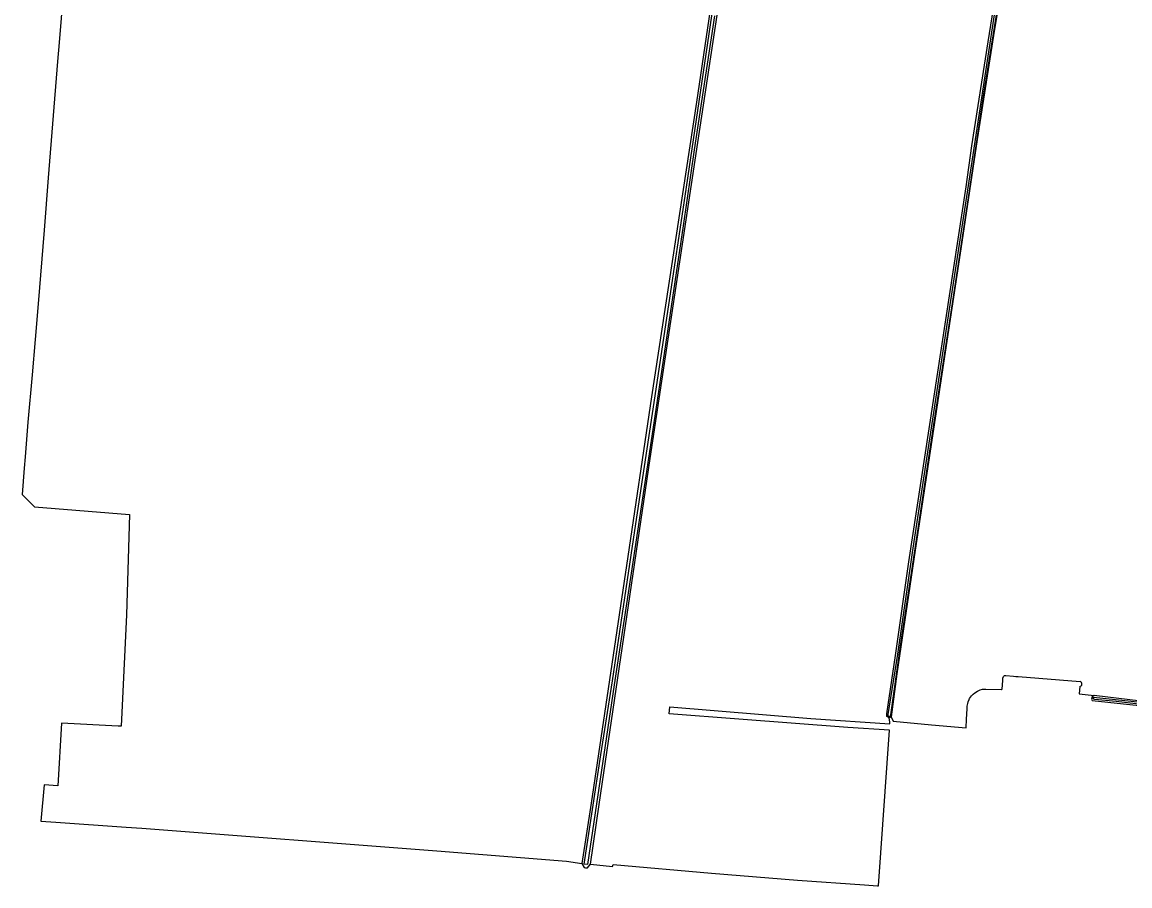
# Model space of a CAD drawing. Extents: x 124000 to 128010, y 398999 to 403000.
# Drawn here: x 124284.2 to 124760.1, y 401903.5 to 402274.5 of the extents above; entities that cross this region are included whole.
import ezdxf

# ---------------------------------------------------------------- set-up
doc = ezdxf.new("R2010")
doc.units = 0
doc.layers.add('gx-grn-maaiveld', color=7, linetype='Continuous')

msp = doc.modelspace()

# ---------------------------------------------------------------- linework, layer by layer
at = {"layer": 'gx-grn-maaiveld'}
msp.add_line((124656.65, 401975.7), (124657.5, 401976.13), dxfattribs=at)
for points in [[(124528.43, 401912.76), (124532.14, 401938.41), (124554.06, 402087.12), (124574.42, 402222.89), (124585.18, 402293.74), (124590.49, 402326.57), (124595.92, 402362.92), (124608.79, 402443.16), (124610.23, 402453.63), (124613.13, 402471.42), (124613.47, 402475.54)], [(124601.46, 402426.69), (124600.15, 402417.07), (124594.93, 402382.96), (124589.19, 402342.51), (124583.87, 402308.02), (124573.91, 402240.1), (124554.58, 402113.56), (124543.77, 402041.16), (124528.72, 401939.08), (124524.62, 401913.08)], [(124656.65, 401975.7), (124655.66, 401976.25), (124655.64, 401977.38), (124659.42, 402002.5), (124665.13, 402042.65), (124689.81, 402203.83), (124692.27, 402221.42), (124699.25, 402266.06), (124706.99, 402314.42), (124710.88, 402341.29), (124718.13, 402389.51), (124720.77, 402410.32), (124721, 402410.87), (124721.51, 402411.28), (124722.26, 402411.46)], [(124722.26, 402411.46), (124722.89, 402411.2), (124723.4, 402410.46), (124719.7, 402388.83), (124715.86, 402363.38), (124711.62, 402334.09), (124706.02, 402296.05), (124701.58, 402268.74), (124694.52, 402224.1), (124687.99, 402180.02), (124667.9, 402047.78), (124659.95, 401994.57), (124657.5, 401976.13)], [(124823.23, 402352.64), (124822.74, 402352.79), (124822.27, 402352.3), (124817.43, 402319.12), (124812.07, 402279.2), (124807.72, 402246.13), (124794, 402146.39), (124781.24, 402052.25), (124771.5, 401983.32), (124770.6, 401982.44), (124769.51, 401982.29), (124744.77, 401985.23)], [(124303.39, 402306.09), (124300.09, 402265.74), (124299.42, 402257.61), (124295.41, 402207.63), (124293.6, 402185.12), (124290.98, 402153.49), (124289.71, 402138.23), (124288.45, 402122.99), (124286.57, 402102.63), (124285.42, 402087.83), (124285.04, 402082.97), (124284.17, 402071.63), (124289.47, 402066.29), (124330.33, 402063.04), (124329.04, 402019.93), (124326.96, 401977.97), (124326.66, 401972.04), (124325.41, 401972.05), (124301.11, 401973.42), (124299.55, 401946.49), (124293.61, 401946.88), (124292.26, 401931.32), (124298.65, 401930.86), (124328.81, 401928.66), (124335.53, 401928.26), (124462.3, 401918.52), (124518.02, 401914.07), (124524.62, 401913.08)], [(124581.64, 402277.31), (124572.92, 402219.72), (124568.18, 402187.06), (124555.97, 402105.29), (124545.79, 402037.9), (124538.6, 401989.82), (124527.05, 401912.74), (124525.63, 401912.83), (124532.86, 401959.86), (124537.77, 401991.61), (124547.41, 402056.09), (124554.97, 402106.46), (124569.01, 402199.78), (124582.97, 402293.85)], [(124704.25, 402287.62), (124697.09, 402242.76), (124690.57, 402199.02), (124683.76, 402153.72), (124675.97, 402103.55), (124669.07, 402056.9), (124661.62, 402007.43), (124657.2, 401977.04), (124657.07, 401976.32), (124656.86, 401976.23), (124656.65, 401976.21), (124656.32, 401976.34), (124656.2, 401976.62), (124656.26, 401977.18), (124660.4, 402002.99), (124666.78, 402046.77), (124675.16, 402102.08), (124682.69, 402151.27), (124690.01, 402199.6), (124698.95, 402258.04), (124702.24, 402279.56)], [(124657.5, 401976.13), (124658.39, 401974.27), (124674.95, 401972.74), (124689.85, 401971.37), (124689.95, 401975.05), (124690.21, 401979.58), (124690.23, 401980.15), (124690.27, 401980.68), (124690.36, 401981.25), (124690.51, 401981.83), (124690.61, 401982.49), (124691.01, 401983.52), (124691.28, 401984.04), (124691.64, 401984.63), (124692.11, 401985.16), (124692.75, 401985.85), (124693.44, 401986.43), (124694.6, 401987.12), (124695.76, 401987.7), (124696.77, 401987.96), (124697.3, 401987.96), (124698.2, 401988.07), (124704.76, 401987.8), (124705.02, 401987.86), (124705.18, 401988.02), (124705.55, 401991.77), (124705.55, 401992.78), (124705.87, 401993.47), (124706.29, 401993.84), (124706.82, 401993.89), (124710.1, 401993.57), (124711.13, 401993.4), (124712.12, 401993.4), (124738.75, 401991.33)], [(124738.58, 401989.12), (124738.33, 401986.06), (124744.77, 401985.23)], [(124744.77, 401985.23), (124743.91, 401984.65), (124743.7, 401983.73), (124743.89, 401983.08), (124770.81, 401980.31), (124772.46, 401980.03), (124772.89, 401980.47)], [(124528.43, 401912.76), (124537.82, 401911.86), (124538.17, 401912.64), (124580.3, 401908.96), (124617.38, 401905.9), (124646.11, 401903.93), (124651.73, 401903.55), (124652.18, 401903.52), (124656.8, 401970.43), (124638.96, 401971.5), (124592.12, 401975.16), (124562.24, 401977.44), (124562.45, 401980.42), (124623.1, 401975.47), (124656.98, 401973.09), (124657.03, 401973.81), (124656.65, 401975.7)], [(124771.18, 401980.7), (124754.23, 401982.67), (124745.07, 401983.59), (124744.64, 401983.66), (124744.48, 401983.78), (124744.44, 401984), (124744.48, 401984.34), (124744.56, 401984.56), (124770.06, 401981.83)], [(124524.62, 401913.08), (124525.62, 401911.38), (124526.24, 401911.3), (124527.07, 401911.18), (124528.43, 401912.76)]]:
    msp.add_lwpolyline(points, dxfattribs=at)
msp.add_arc((124738.4, 401990.25), 1.14, 279.0276, 71.6903, dxfattribs=at)

doc.saveas('drawing.dxf')
